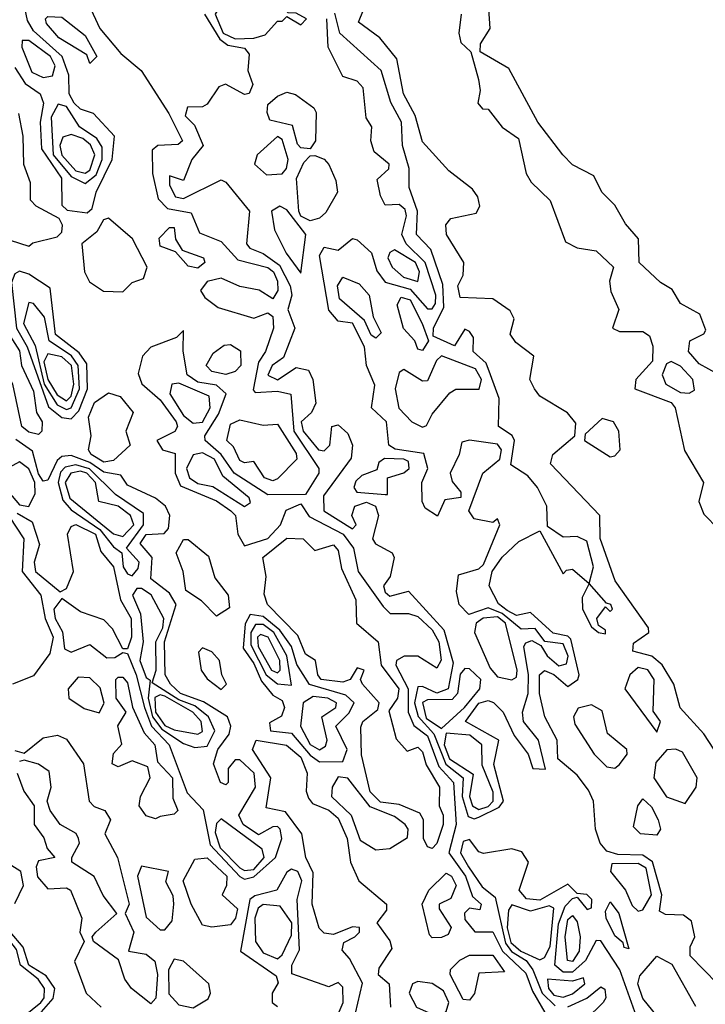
# Model space of a CAD drawing. Extents: x 2889633 to 3052318, y 540750 to 918690.
# Tile 654 of 656: x 2966085 to 2967548, y 864521 to 866623. Entities that reach past the tile are written whole.
import ezdxf

# ---------------------------------------------------------------- set-up
doc = ezdxf.new("R2010")
doc.units = 0

msp = doc.modelspace()

# ---------------------------------------------------------------- linework, layer by layer
at = {"layer": '0CON02XD'}
for points in [[(2967566.1, 865066.1), (2967545, 865098.8), (2967494.2, 865154.2), (2967481.2, 865205), (2967455.7, 865245.7), (2967434.2, 865264.2), (2967393.8, 865275), (2967395, 865292.5), (2967427.5, 865315), (2967426.7, 865325), (2967355.7, 865425.7), (2967323.9, 865516.1), (2967323.3, 865565), (2967217.5, 865675), (2967222.5, 865695), (2967270, 865735), (2967271.7, 865761.7), (2967253.9, 865783.9), (2967195, 865820), (2967183.8, 865835), (2967173.8, 865855), (2967182.5, 865905), (2967144.1, 865934.1), (2967131.7, 865951.7), (2967140, 865985), (2967131.7, 866001.7), (2967095, 866027.5), (2967025, 866030), (2967020, 866055), (2967031.7, 866078.3), (2967032.5, 866105), (2966996, 866165), (2966994.2, 866185.8), (2967005, 866198.8), (2967059.5, 866210.5), (2967066.7, 866225), (2967062.5, 866245), (2967051.7, 866261.7), (2967000.7, 866300.7), (2966945, 866362.5), (2966928.8, 866418.8), (2966904.2, 866465), (2966889.7, 866539.7), (2966853.3, 866585), (2966808.3, 866618.3), (2966831.2, 866675)], [(2966075, 866521.2), (2966097.1, 866487.1), (2966128.8, 866465), (2966135.8, 866445), (2966128.6, 866405), (2966132, 866348), (2966174.4, 866285), (2966175, 866227.5), (2966186.7, 866216.7), (2966228.8, 866211.2), (2966240, 866220), (2966248.6, 866255), (2966282.2, 866325), (2966287.5, 866375), (2966243, 866423), (2966215, 866432.5), (2966201.1, 866445), (2966191.1, 866465), (2966190, 866505), (2966175.7, 866545), (2966115, 866600), (2966101.7, 866621.7), (2966096.7, 866645)], [(2966232.5, 866655), (2966256, 866605), (2966301.3, 866551.3), (2966344.2, 866515), (2966403.5, 866423.5), (2966432.5, 866365), (2966423, 866357), (2966380, 866355), (2966367.5, 866345), (2966368.6, 866295), (2966380.9, 866240.9), (2966400.4, 866220.4), (2966451.1, 866211.1), (2966468.6, 866168.6), (2966515, 866150), (2966550.8, 866110.8), (2966615, 866094.2), (2966626.9, 866085), (2966635.6, 866065), (2966636, 866045), (2966625, 866027.5), (2966595.9, 866045.9), (2966555, 866053.8), (2966515, 866071.4), (2966485, 866064.3), (2966470.8, 866045), (2966480, 866030), (2966508.9, 866008.9), (2966585, 865986.2), (2966615, 865997.5), (2966625, 865990), (2966626.7, 865965), (2966610, 865915), (2966595, 865892.5), (2966583, 865833), (2966587.5, 865827.5), (2966635, 865830), (2966663.9, 865823.9), (2966670, 865745), (2966723.3, 865665), (2966723.3, 865655), (2966695, 865610), (2966615, 865609.2), (2966542.9, 865655), (2966515.4, 865695.4), (2966481.2, 865725), (2966480, 865735), (2966509.1, 865780.9), (2966526, 865825), (2966505, 865843.1), (2966465, 865849.5), (2966442.5, 865865), (2966433.9, 865916.1), (2966435, 865960), (2966420, 865945), (2966365, 865924), (2966347.1, 865905), (2966338, 865868), (2966345.8, 865845.8), (2966385, 865812), (2966419.2, 865765), (2966422, 865755), (2966416, 865744), (2966377.5, 865725), (2966390, 865705), (2966417, 865697), (2966417.1, 865655), (2966428.1, 865628.1), (2966505, 865596.5), (2966535.8, 865575), (2966545.8, 865565), (2966550.8, 865525), (2966565, 865500), (2966615, 865515.7), (2966642, 865545), (2966653.6, 865576.4), (2966685, 865590), (2966702.5, 865562.5), (2966775.6, 865525), (2966797.1, 865495), (2966807.5, 865445), (2966860.7, 865370.7), (2966875.9, 865355.9), (2966915, 865355.7), (2966935, 865349.4), (2966965, 865320.8), (2966979.5, 865295), (2966984.3, 865255.7), (2966975, 865238.8), (2966934.7, 865264.7), (2966905.4, 865264.6), (2966889.2, 865255), (2966888.1, 865245), (2966913.8, 865195), (2966914.4, 865145), (2966926.2, 865116.2), (2966955, 865094.4), (2966979.3, 865029.3), (2967010.6, 864995), (2967016.7, 864905), (2967000.6, 864845), (2967036.4, 864795), (2967051.4, 864751.4), (2967070, 864735), (2967066.7, 864723.3), (2967045, 864726.7), (2967034.4, 864715.6), (2967035, 864702.5), (2967056.1, 864676.1), (2967095, 864676), (2967115.5, 864635), (2967165, 864588), (2967179.2, 864549.2), (2967216, 864485)], [(2966545, 866582.3), (2966585, 866584.3), (2966608.8, 866591.2), (2966635, 866620), (2966645, 866620), (2966655, 866630), (2966685, 866612.5), (2966697.5, 866625), (2966675, 866637.5), (2966658.3, 866638.3), (2966645, 866650), (2966576.1, 866643.9), (2966545, 866657.1), (2966515, 866656), (2966502.2, 866635), (2966519.5, 866595), (2966545, 866582.3)], [(2967576.2, 865866.2), (2967535, 865888.8), (2967512.5, 865915), (2967515, 865937.5), (2967545, 865952.5), (2967549.3, 865960.7), (2967536.7, 865995), (2967495, 866017.5), (2967477.7, 866047.7), (2967452.7, 866062.7), (2967406.7, 866105), (2967405.7, 866155.7), (2967377.7, 866187.7), (2967355, 866227.5), (2967327.5, 866255), (2967310, 866290), (2967265, 866313.3), (2967243.8, 866335), (2967190.6, 866405), (2967129.1, 866519.1), (2967067.5, 866555), (2967068.3, 866571.7), (2967088.8, 866605), (2967086.4, 866646.4)], [(2966235, 866530), (2966228.3, 866548.3), (2966168.8, 866585), (2966142.5, 866615), (2966140, 866625), (2966145, 866630), (2966175, 866628.8), (2966225, 866590), (2966250, 866545), (2966235, 866530)], [(2966479.4, 866635), (2966511.9, 866581.9), (2966529.4, 866569.4), (2966565, 866562.5), (2966575, 866550), (2966572.2, 866515), (2966582.9, 866485), (2966575, 866466.2), (2966565, 866464), (2966524, 866486), (2966510, 866480), (2966485, 866443.3), (2966475, 866437.5), (2966443, 866437), (2966438.3, 866418.3), (2966458, 866398), (2966476.7, 866355), (2966452.5, 866325), (2966435, 866280), (2966405, 866290), (2966405, 866270), (2966417.5, 866245), (2966435, 866242), (2966515, 866281.2), (2966525, 866276.7), (2966575.7, 866215), (2966568.8, 866145), (2966575.9, 866135.9), (2966605, 866124.3), (2966639.7, 866099.7), (2966662.2, 866055), (2966665.6, 866035), (2966657.1, 866005), (2966672, 865965), (2966647.9, 865902.1), (2966624, 865885), (2966614.5, 865864.5), (2966635, 865854.4), (2966675, 865880.8), (2966701.2, 865875), (2966710.6, 865855), (2966716.9, 865805), (2966708, 865785), (2966686, 865765), (2966690, 865745), (2966722.5, 865705), (2966735, 865702.9), (2966747.1, 865715), (2966751.2, 865755), (2966765, 865758.8), (2966785, 865740), (2966795.6, 865715), (2966792.7, 865687.3), (2966733.4, 865606.6), (2966734.3, 865575), (2966795, 865536.7), (2966803.3, 865545), (2966794, 865565), (2966800, 865585), (2966825, 865593.3), (2966844.2, 865585), (2966850.6, 865565), (2966838, 865515), (2966844.2, 865504.2), (2966880, 865485), (2966884.2, 865475), (2966875.8, 865435), (2966861.4, 865415), (2966865, 865401.2), (2966875, 865392.9), (2966915, 865403.3), (2966990.5, 865320.5), (2967010.3, 865250.3), (2966999.2, 865195), (2966975, 865185.7), (2966945, 865200), (2966935, 865198.8), (2966927.5, 865165), (2966935.7, 865135.7), (2966968.7, 865098.7), (2966994.3, 865034.3), (2967031.5, 865005), (2967029.2, 864965), (2967042.4, 864922.4), (2967055, 864916.9)], [(2967055, 864916.9), (2967065, 864920.5), (2967108, 864942), (2967117.5, 864955), (2967097, 865033), (2967107.5, 865085), (2967036.7, 865125), (2967065, 865164), (2967085, 865170), (2967095.8, 865165.8), (2967116.7, 865145), (2967140, 865095), (2967170, 865055), (2967180, 865025), (2967207, 865023), (2967192.5, 865085), (2967160, 865125), (2967158, 865145), (2967170, 865185), (2967170.5, 865225), (2967160.8, 865285), (2967165, 865293.3), (2967178.3, 865298.3), (2967197, 865287), (2967210.8, 865265), (2967235.8, 865244.2), (2967251.9, 865248.1), (2967255.3, 865264.7), (2967245, 865291.1), (2967205.9, 865295.9), (2967185, 865323.3), (2967155, 865322), (2967115, 865355.9), (2967085, 865367.5), (2967043.4, 865353.4), (2967022.9, 865375), (2967017.5, 865402.5), (2967021.7, 865438.3), (2967065, 865451.2), (2967075, 865460), (2967110, 865545), (2967105, 865557.5), (2967095, 865550), (2967055, 865557.5), (2967043.3, 865575), (2967073.3, 865655), (2967110, 865685), (2967112.9, 865705), (2967105, 865717.5), (2967045, 865725.7), (2967028.3, 865721.7), (2967022.9, 865695), (2967004, 865655), (2967007.8, 865637.8), (2967026.7, 865615), (2967026.7, 865603.3), (2966992, 865598), (2966976.7, 865563.3), (2966950.5, 865580.5), (2966943.8, 865595), (2966943.3, 865635), (2966956, 865665), (2966947.5, 865697.5), (2966886.5, 865706.5), (2966873.1, 865715), (2966868, 865765), (2966835.8, 865795), (2966842.8, 865842.8), (2966825.5, 865885), (2966820.6, 865925), (2966795, 865975.8), (2966765, 865980), (2966745, 866003.3), (2966725, 866120), (2966735, 866137.5), (2966765, 866131.2), (2966795, 866156.2), (2966805, 866153.8), (2966835.6, 866125.6), (2966847.3, 866087.3), (2966865, 866063.3), (2966918.1, 866048.1), (2966955, 866005.8), (2966965, 866006), (2966972.2, 866017.8), (2966973.3, 866035), (2966950.5, 866105), (2966910, 866145), (2966900.8, 866165), (2966910.5, 866205), (2966907.9, 866217.9), (2966895, 866229.2), (2966865, 866227.5), (2966855, 866247.5), (2966847.7, 866282.3), (2966872.5, 866305), (2966873.3, 866315), (2966841.4, 866341.4), (2966834.2, 866365), (2966836.7, 866395), (2966824.2, 866414.2), (2966818.3, 866478.3), (2966805, 866492.5), (2966775, 866502.5), (2966743.3, 866565), (2966740.6, 866625)], [(2967574.2, 864565), (2967516, 864625), (2967515.9, 864644.1), (2967526, 864665), (2967518.8, 864698.8), (2967501.8, 864711.8), (2967463.2, 864713.2), (2967450.3, 864720.3), (2967455.6, 864755), (2967435.4, 864825.4), (2967415, 864839.4), (2967361.1, 864841.1), (2967337.9, 864847.9), (2967323.8, 864865), (2967313.8, 864895), (2967309.2, 864955), (2967298.8, 864978.8), (2967275, 865010.6), (2967233.1, 865045), (2967232.2, 865085), (2967205.7, 865135), (2967194.5, 865184.5), (2967194.3, 865225), (2967205, 865233.8), (2967225, 865225.7), (2967255, 865200), (2967276, 865215), (2967279.2, 865225), (2967260.9, 865300.9), (2967255, 865307.1), (2967223.4, 865313.4), (2967175, 865358), (2967145, 865351.5), (2967125, 865362), (2967106.6, 865376.6), (2967087.1, 865415), (2967093.3, 865445), (2967115, 865476), (2967150.3, 865509.7), (2967195, 865532.5), (2967245, 865440), (2967251.7, 865448.3), (2967265, 865450), (2967300, 865420), (2967309.2, 865455), (2967295, 865510), (2967275, 865520), (2967245, 865518.8), (2967211.7, 865541.7), (2967210, 865585), (2967190, 865625), (2967169.3, 865649.3), (2967133.3, 865673.3), (2967141.2, 865725), (2967136, 865736), (2967106.7, 865755), (2967108.6, 865815), (2967090, 865865), (2967080.3, 865890.3), (2967052.5, 865915), (2967053.3, 865945), (2967045, 865957.5), (2967035, 865962.5), (2967013, 865927), (2966967.5, 865947.5), (2966968, 865965), (2966990, 866010), (2966988.2, 866058.2), (2966962.7, 866132.7), (2966932, 866165), (2966934.3, 866215), (2966916, 866265), (2966915.9, 866305.9), (2966902, 866355), (2966900, 866405), (2966877, 866447), (2966856.2, 866515), (2966768.6, 866595), (2966757.3, 866637.3)], [(2967027.5, 866635), (2967022, 866595), (2967026.7, 866575), (2967047.5, 866555), (2967063.9, 866496.1), (2967068, 866472), (2967062.5, 866445), (2967073, 866433), (2967085, 866432.5), (2967114.3, 866394.3), (2967149.7, 866369.7), (2967165.7, 866295), (2967176.5, 866276.5), (2967217.3, 866237.3), (2967249.5, 866149.5), (2967275, 866136.7), (2967315, 866130), (2967352.5, 866095), (2967343.8, 866065), (2967346.7, 866043.3), (2967363.3, 866005), (2967350, 865965), (2967365, 865957.5), (2967415, 865957.5), (2967428.8, 865948.8), (2967436.1, 865926.1), (2967435.5, 865894.5), (2967400, 865855), (2967397.5, 865835), (2967475, 865805.8), (2967483.8, 865795), (2967503.6, 865703.6), (2967544.3, 865635), (2967534, 865595), (2967545, 865567.5), (2967576.7, 865535)], [(2966135, 866500), (2966155, 866503.3), (2966160.6, 866525), (2966150.6, 866545), (2966105, 866578.8), (2966090.7, 866579.3), (2966090, 866565), (2966111.1, 866511.1), (2966135, 866500)], [(2966705, 866347.5), (2966685, 866350), (2966677.7, 866357.7), (2966667.3, 866397.3), (2966618.8, 866408.8), (2966612.9, 866425), (2966615, 866442.5), (2966635, 866460), (2966655, 866468.8), (2966673.9, 866463.9), (2966712.5, 866435), (2966717.5, 866425), (2966716.2, 866365), (2966705, 866347.5)], [(2966225, 866274), (2966248.1, 866291.9), (2966260.9, 866325), (2966261.3, 866351.3), (2966250, 866370), (2966212.9, 866395), (2966185, 866438.1), (2966167.1, 866442.9), (2966152.1, 866415), (2966156.9, 866335), (2966195, 866288.9), (2966225, 866274)], [(2966065, 866152.5), (2966105, 866140), (2966113, 866147), (2966165, 866160), (2966175, 866170), (2966176.7, 866185), (2966169.3, 866199.3), (2966120, 866225), (2966108.3, 866238.3), (2966108, 866275), (2966094.1, 866314.1), (2966092.9, 866375), (2966083.1, 866423.1)], [(2966225, 866295.5), (2966235, 866301.9), (2966245.4, 866335), (2966236, 866356), (2966219.8, 866369.8), (2966195, 866378.6), (2966177, 866373), (2966171.1, 866355), (2966175, 866334.4), (2966205, 866300.9), (2966225, 866295.5)], [(2966612.1, 866292.1), (2966645, 866294.4), (2966654.6, 866305.4), (2966657.8, 866325), (2966645, 866367.5), (2966635, 866373.8), (2966592, 866335), (2966586, 866315), (2966612.1, 866292.1)], [(2966705, 866194.3), (2966685, 866204.3), (2966680.5, 866215), (2966675.7, 866284.3), (2966691.2, 866318.8), (2966705, 866332.5), (2966715, 866333.8), (2966735, 866326), (2966744.6, 866314.6), (2966759.8, 866279.8), (2966763.3, 866255), (2966738.1, 866211.9), (2966725, 866200), (2966705, 866194.3)], [(2966685, 866082.5), (2966696, 866165), (2966655, 866217.5), (2966640, 866225), (2966622.5, 866215), (2966628.8, 866175), (2966654, 866125), (2966685, 866082.5)], [(2966305, 866042.5), (2966325, 866062.5), (2966349.3, 866070.7), (2966357.5, 866095), (2966325.8, 866155.8), (2966275, 866200), (2966263.8, 866196.2), (2966249.5, 866170.5), (2966217.5, 866145), (2966223.3, 866085), (2966234.1, 866064.1), (2966264.1, 866044.1), (2966305, 866042.5)], [(2966465, 866093.3), (2966445, 866097.5), (2966417.5, 866127.5), (2966385, 866140), (2966383, 866157), (2966405, 866180), (2966415, 866180), (2966417.5, 866155), (2966431.7, 866131.7), (2966477.5, 866115), (2966480, 866105), (2966465, 866093.3)], [(2966935, 866064.2), (2966938.2, 866085), (2966929.4, 866105), (2966885, 866132), (2966875, 866126.7), (2966870.8, 866115), (2966880, 866095), (2966903.9, 866073.9), (2966935, 866064.2)], [(2966195, 865771.2), (2966211.5, 865788.5), (2966230, 865835), (2966228.5, 865888.5), (2966212.3, 865912.3), (2966161.6, 865951.6), (2966150, 866050), (2966105, 866080), (2966085, 866086.7), (2966075, 866081.2), (2966067.9, 866062.1), (2966078.2, 865965), (2966101.2, 865925), (2966146.7, 865796.7), (2966175, 865774), (2966195, 865771.2)], [(2966845, 865943.3), (2966835, 865950), (2966821.2, 865981.2), (2966767.3, 866027.3), (2966763.3, 866055), (2966775, 866074), (2966809.8, 866059.8), (2966830.8, 866035), (2966839.2, 865989.2), (2966856.7, 865955), (2966845, 865943.3)], [(2966945, 865917.5), (2966935, 865920), (2966928, 865938), (2966903.8, 865963.8), (2966890.8, 866015), (2966899.2, 866030.8), (2966918.1, 866025), (2966943.8, 865975), (2966957.5, 865937.5), (2966945, 865917.5)], [(2966185, 865791.5), (2966195, 865794.5), (2966212.7, 865835), (2966210, 865885), (2966195.8, 865905.8), (2966147.8, 865937.8), (2966138.2, 865988.2), (2966115, 866017.5), (2966105, 866020), (2966093.1, 865975), (2966117.9, 865927.9), (2966137.1, 865845), (2966165, 865801.5), (2966185, 865791.5)], [(2966125, 865737.5), (2966105, 865742.5), (2966090, 865755), (2966070.8, 865845), (2966058.8, 865868.8), (2966040, 865885), (2966040, 865945), (2966045, 865956.7), (2966065, 865948), (2966085, 865916.7), (2966089.2, 865885), (2966115, 865830), (2966121.2, 865785), (2966133.3, 865765), (2966132.5, 865745), (2966125, 865737.5)], [(2966525, 865866.2), (2966495, 865872), (2966483.3, 865885), (2966498.3, 865911.7), (2966521.7, 865928.3), (2966535, 865930), (2966556.4, 865916.4), (2966556.7, 865885), (2966545, 865872.5), (2966525, 865866.2)], [(2966185, 865810), (2966195, 865820), (2966200.7, 865845), (2966195.4, 865885), (2966175, 865903.8), (2966145, 865910), (2966137, 865893), (2966145.3, 865855), (2966165, 865822.2), (2966185, 865810)], [(2966945, 865753.3), (2966953.3, 865756.7), (2966965, 865781.2), (2967003.1, 865826.9), (2967015.7, 865834.3), (2967065.6, 865834.4), (2967070.9, 865855), (2967058.1, 865878.1), (2966985, 865905.8), (2966974.3, 865895.7), (2966955, 865852.5), (2966945, 865852), (2966905, 865876.7), (2966895, 865870), (2966886.4, 865835), (2966894.3, 865794.3), (2966922, 865765), (2966945, 865753.3)], [(2967513.8, 865826.2), (2967525, 865832.5), (2967521.2, 865855), (2967495, 865883.8), (2967475, 865893.8), (2967465, 865888.8), (2967456, 865865), (2967463.8, 865845), (2967495, 865827.5), (2967513.8, 865826.2)], [(2966455, 865762.2), (2966475, 865764.4), (2966491.5, 865795), (2966489.5, 865819.5), (2966425, 865847.5), (2966410, 865845), (2966405.7, 865825), (2966435, 865778.1), (2966455, 865762.2)], [(2966265, 865678.6), (2966238, 865695), (2966232, 865705), (2966238, 865735), (2966232, 865775), (2966245, 865806.2), (2966275, 865826.7), (2966299.3, 865819.3), (2966327.5, 865785), (2966312, 865745), (2966321.2, 865715), (2966285, 865682), (2966265, 865678.6)], [(2966625, 865638.8), (2966607.5, 865645), (2966585, 865680), (2966565, 865677.5), (2966555, 865682.5), (2966541.2, 865711.2), (2966527.5, 865725), (2966535, 865760), (2966555, 865768.8), (2966605, 865757.5), (2966635, 865760), (2966675, 865697.5), (2966676.2, 865685), (2966635, 865643.3), (2966625, 865638.8)], [(2967345, 865690), (2967355, 865692.5), (2967366.7, 865705), (2967363.3, 865745), (2967352.5, 865765), (2967328.3, 865771.7), (2967291.7, 865738.3), (2967290, 865725), (2967345, 865690)], [(2966565, 864788.1), (2966585, 864793.3), (2966630.8, 864835), (2966644.2, 864875), (2966641.2, 864895), (2966635, 864901.2), (2966625, 864900), (2966595, 864882.9), (2966561.9, 864905), (2966552.5, 864925), (2966588, 864985), (2966585.8, 865015), (2966555, 865043.3), (2966545, 865043.3), (2966530, 865025), (2966530, 864995), (2966525, 864990), (2966513.8, 864995), (2966498.8, 865035), (2966508, 865065), (2966532.3, 865097.7), (2966536, 865115), (2966528.8, 865135), (2966477.4, 865167.4), (2966428.6, 865185), (2966406.9, 865205), (2966395.6, 865225), (2966394.5, 865295), (2966418.8, 865375), (2966405, 865398.8), (2966365, 865430), (2966368, 865475), (2966341.9, 865505), (2966355, 865524.2), (2966393.8, 865526.2), (2966402.9, 865537.1), (2966405.7, 865565), (2966396, 865585), (2966375, 865602), (2966315, 865630), (2966301.2, 865651.2), (2966265, 865657.5), (2966235, 865677.7), (2966195, 865692.9), (2966175, 865690.8), (2966165, 865682.5), (2966145, 865640), (2966135, 865638), (2966125, 865653.8), (2966112.4, 865702.4), (2966076.9, 865726.9)], [(2966565, 865584), (2966577.7, 865592.3), (2966575, 865602.5), (2966518.6, 865648.6), (2966500.6, 865685), (2966475, 865698.9), (2966455, 865694.2), (2966441.1, 865665), (2966447.5, 865645), (2966465, 865633.5), (2966497, 865627), (2966565, 865584)], [(2966105, 865584.4), (2966118.1, 865611.9), (2966117.3, 865635), (2966104.7, 865664.7), (2966085, 865679.2), (2966049.8, 865660.2), (2966044.6, 865645), (2966053.4, 865625), (2966085, 865587.5), (2966105, 865584.4)], [(2966325, 865436.2), (2966338.3, 865451.7), (2966340, 865465), (2966313.3, 865495), (2966349.4, 865545), (2966349.4, 865569.4), (2966289.7, 865609.7), (2966234.4, 865664.4), (2966205, 865673.3), (2966182, 865668), (2966172.6, 865657.4), (2966167.1, 865635), (2966177.3, 865597.3), (2966195, 865576.9), (2966256.2, 865535), (2966285, 865498), (2966303.3, 865485), (2966305.8, 865455), (2966315, 865440), (2966325, 865436.2)], [(2966870, 865610), (2966870, 865645), (2966905, 865656), (2966916, 865665), (2966915, 865680), (2966905, 865685.5), (2966863.6, 865686.4), (2966851.7, 865678.3), (2966847.5, 865662.5), (2966815, 865650), (2966802.1, 865637.9), (2966798, 865625), (2966804.5, 865614.5), (2966865, 865610), (2966870, 865610)], [(2966305, 865520), (2966328.5, 865545), (2966321.4, 865565), (2966295, 865584.5), (2966253.8, 865595), (2966246.9, 865635), (2966228.5, 865655), (2966215, 865659.7), (2966194.3, 865655), (2966182.5, 865635), (2966192, 865602), (2966285, 865525.5), (2966305, 865520)], [(2966079.7, 865569.7), (2966111.7, 865551.7), (2966127.1, 865502.9), (2966115.8, 865465), (2966119.2, 865445), (2966171.7, 865401.7), (2966185, 865408.8), (2966200, 865445), (2966187.1, 865525), (2966195, 865541.2), (2966205, 865545.6), (2966246.7, 865525), (2966258.1, 865488.1), (2966285.4, 865455.4), (2966300, 865385), (2966322.9, 865345), (2966324, 865305), (2966315, 865280), (2966305, 865280), (2966283.2, 865323.2), (2966265, 865342), (2966215, 865359.4), (2966175, 865387.5), (2966158.1, 865365), (2966161.1, 865345), (2966176.4, 865316.4), (2966180.5, 865280.5), (2966195, 865272.9), (2966235, 865289.2), (2966271.3, 865261.3), (2966288.3, 865261.7), (2966305, 865272.5), (2966315, 865270), (2966333.6, 865225), (2966351.3, 865155), (2966366.2, 865115), (2966404.4, 865075), (2966442.7, 864972.7), (2966476.8, 864936.8), (2966491.8, 864861.8), (2966555, 864794.2), (2966565, 864788.1)], [(2966063, 865563), (2966094, 865515), (2966090.6, 865445), (2966130, 865395), (2966139.4, 865345), (2966156.7, 865305), (2966149.7, 865270.3), (2966115, 865222.5), (2966070, 865205)], [(2966505, 865350), (2966473, 865383), (2966440, 865405), (2966434, 865445), (2966418.8, 865485), (2966435, 865513.3), (2966445, 865513.3), (2966488.1, 865478.1), (2966501.7, 865431.7), (2966530, 865395), (2966532.5, 865367.5), (2966505, 865350)], [(2966965, 864853.8), (2966955, 864857.5), (2966946.7, 864875), (2966946.7, 864915), (2966939.2, 864929.2), (2966895, 864948), (2966855, 864952.9), (2966832.9, 864975), (2966814.2, 865054.2), (2966813, 865113), (2966817.5, 865125), (2966849.3, 865150.7), (2966852.5, 865165), (2966816.7, 865205), (2966812.5, 865215), (2966820, 865235), (2966805, 865240), (2966790, 865215), (2966775, 865208.8), (2966728.8, 865215), (2966721.4, 865225), (2966716.2, 865255), (2966695, 865268.8), (2966678.7, 865308.7), (2966613.8, 865375), (2966607, 865397), (2966611.2, 865435), (2966603.8, 865475), (2966655, 865516.2), (2966690, 865515), (2966715, 865490), (2966755, 865502.5), (2966765, 865490), (2966772, 865452), (2966802.5, 865385), (2966803.8, 865335), (2966850, 865295), (2966856.2, 865245), (2966894, 865195), (2966891.2, 865175), (2966872.5, 865147.5), (2966888.3, 865088.3), (2966911.7, 865061.7), (2966935, 865070), (2966945, 865060), (2966952.3, 865032.3), (2966981.2, 864985), (2966980, 864945), (2966988.8, 864925), (2966988.8, 864905), (2966975.6, 864864.4), (2966965, 864853.8)], [(2967335, 865312.5), (2967335, 865320), (2967320, 865330), (2967316.7, 865345), (2967335, 865370), (2967345, 865360), (2967350, 865365), (2967346.7, 865375), (2967337.5, 865377.5), (2967300, 865420), (2967285, 865390), (2967286.2, 865365), (2967305, 865327.5), (2967320, 865315), (2967335, 865312.5)], [(2966459.2, 865069.2), (2966485, 865072.5), (2966501.9, 865105), (2966488.1, 865135), (2966458.6, 865158.6), (2966425, 865171.6), (2966367.5, 865207.5), (2966376.4, 865235), (2966375.5, 865295), (2966390.8, 865325), (2966392.7, 865345), (2966365.4, 865395.4), (2966345, 865409.2), (2966335, 865408.8), (2966326.2, 865395), (2966343.3, 865355), (2966348.6, 865295), (2966341.8, 865255), (2966355, 865218.8), (2966363.6, 865213.6), (2966359.1, 865175), (2966368.8, 865135), (2966388.5, 865108.5), (2966435, 865078), (2966459.2, 865069.2)], [(2966725, 865038.6), (2966775, 865040), (2966784.2, 865065), (2966760, 865115), (2966787.4, 865142.6), (2966798.8, 865165), (2966781.2, 865181.2), (2966703.8, 865203.8), (2966676.6, 865246.6), (2966665.4, 865285.4), (2966640.4, 865320.4), (2966605, 865349.5), (2966576.8, 865353.2), (2966566.2, 865333.8), (2966561.7, 865281.7), (2966585, 865248.6), (2966601.2, 865211.2), (2966625, 865181.2), (2966645, 865170), (2966650, 865155), (2966643.9, 865136.1), (2966618, 865122), (2966620, 865105), (2966665, 865100), (2966705, 865053.1), (2966725, 865038.6)], [(2967135, 865214), (2967145, 865220), (2967146.9, 865235), (2967121.5, 865335), (2967105, 865348.4), (2967074.1, 865345.9), (2967059.4, 865335), (2967055.6, 865315), (2967088.9, 865238.9), (2967105, 865220.6), (2967135, 865214)], [(2966665, 865202.5), (2966655.4, 865265), (2966627.1, 865315), (2966605, 865332.1), (2966588, 865332), (2966578.5, 865315), (2966578.4, 865288.4), (2966610.8, 865225), (2966635, 865205.5), (2966665, 865202.5)], [(2966635, 865229.2), (2966640.8, 865235), (2966640, 865255), (2966615.3, 865305.3), (2966598.9, 865311.1), (2966592.7, 865305), (2966593.9, 865285), (2966622.2, 865235), (2966635, 865229.2)], [(2966515, 865193.3), (2966526.7, 865205), (2966516.2, 865225), (2966511.2, 865255), (2966495, 865273.8), (2966475, 865282.5), (2966466.7, 865273.3), (2966472.5, 865235), (2966485, 865216.2), (2966515, 865193.3)], [(2966985, 865110), (2967034.3, 865155), (2967067.1, 865195), (2967069.2, 865215), (2967045, 865237.5), (2967035, 865238), (2967025, 865226.2), (2967019.4, 865185), (2967008.2, 865171.8), (2966955, 865171.1), (2966944.6, 865165.4), (2966952.3, 865132.3), (2966985, 865110)], [(2967445, 865102.5), (2967452.5, 865125), (2967437, 865147), (2967438.9, 865215), (2967425.4, 865235.4), (2967405, 865240.6), (2967387.1, 865225), (2967376.2, 865195), (2967445, 865102.5)], [(2966255, 865143.3), (2966265.6, 865164.4), (2966257, 865197), (2966235, 865218.6), (2966210, 865220), (2966188.8, 865195), (2966190, 865175), (2966222.8, 865152.8), (2966255, 865143.3)], [(2966375, 864917.5), (2966355, 864923.8), (2966340, 864945), (2966343.3, 864965), (2966363.8, 865005), (2966358.3, 865028.3), (2966325, 865041.2), (2966295, 865028), (2966282.5, 865035), (2966285, 865056.7), (2966303, 865077), (2966294.4, 865115.6), (2966312.5, 865145), (2966290.8, 865175), (2966290, 865215), (2966295, 865220), (2966305, 865220), (2966315, 865207.5), (2966326, 865156), (2966350.9, 865100.9), (2966373.3, 865075), (2966379.3, 865039.3), (2966411.4, 865005), (2966411.7, 864961.7), (2966422.5, 864935), (2966415, 864927.5), (2966385, 864922.5), (2966375, 864917.5)], [(2966465, 865098), (2966475, 865103.8), (2966472.5, 865125), (2966454.3, 865145), (2966395, 865178.9), (2966385, 865182.1), (2966373.7, 865176.4), (2966374.8, 865144.8), (2966395, 865116.7), (2966415, 865107.2), (2966465, 865098)], [(2966725, 865064.4), (2966737.9, 865072.1), (2966741.4, 865085), (2966730, 865135), (2966760, 865155), (2966761.2, 865165), (2966742.5, 865175), (2966711.7, 865178.3), (2966690, 865165), (2966684.4, 865115), (2966705, 865075.8), (2966725, 865064.4)], [(2967355, 865025.6), (2967365, 865032.9), (2967381.4, 865055), (2967380.8, 865065), (2967339.1, 865099.1), (2967327.8, 865147.8), (2967305, 865160.6), (2967276.7, 865153.3), (2967266.9, 865135), (2967269.5, 865119.5), (2967310.8, 865055), (2967338, 865028), (2967355, 865025.6)], [(2966075, 865063.3), (2966095, 865057.5), (2966135, 865090), (2966166.2, 865096.2), (2966185, 865087.5), (2966221.2, 865035), (2966233.3, 864955), (2966243.9, 864943.9), (2966266.7, 864935), (2966278.8, 864915), (2966266.7, 864885), (2966294.2, 864835), (2966318.8, 864735), (2966310, 864715), (2966328.8, 864675), (2966317.5, 864635), (2966355, 864628), (2966373.2, 864613.2), (2966379.4, 864585), (2966375.9, 864534.1), (2966365, 864522.5), (2966323.8, 864555), (2966309.2, 864575), (2966296.2, 864616.2), (2966242.5, 864655), (2966240, 864665), (2966247.5, 864675), (2966292.5, 864715), (2966263.6, 864753.6), (2966244.2, 864794.2), (2966196.7, 864825), (2966196.2, 864835), (2966212.5, 864865), (2966210.8, 864875), (2966205.6, 864885.6), (2966171.2, 864905), (2966150, 864935), (2966143.8, 864955), (2966152, 864985), (2966148, 865018), (2966125, 865033.8), (2966095, 865042.5), (2966085, 865040)], [(2966802, 864502), (2966816.7, 864566.7), (2966789.2, 864619.2), (2966773, 864637), (2966777, 864653), (2966800, 864665), (2966810, 864675), (2966810, 864685), (2966795, 864686.7), (2966755, 864670), (2966735, 864673.3), (2966723.9, 864683.9), (2966709.2, 864735), (2966711.7, 864801.7), (2966696, 864835), (2966687.5, 864885), (2966652.5, 864932.5), (2966610.8, 864940.8), (2966621.4, 865005), (2966582, 865065), (2966590, 865085), (2966654.3, 865074.3), (2966685, 865048.8), (2966698.8, 865015), (2966696.4, 864976.4), (2966701.7, 864961.7), (2966710, 864950), (2966745, 864935.8), (2966765, 864918.8), (2966783.8, 864875), (2966791.2, 864825), (2966808.8, 864785), (2966868, 864735), (2966867.7, 864722.3), (2966847.5, 864695), (2966875, 864656.7), (2966879.5, 864640.5), (2966851.7, 864598.3), (2966850, 864585), (2966873.3, 864565), (2966876.7, 864515)], [(2967065, 864937.5), (2967085, 864943.8), (2967095.5, 864955), (2967095.5, 864974.5), (2967071.7, 865031.7), (2967071.4, 865075), (2967046, 865096), (2966995, 865100), (2966990.7, 865075), (2967002, 865045), (2967052.9, 865012.9), (2967044.6, 864965), (2967051.1, 864945), (2967065, 864937.5)], [(2967505, 864950), (2967528.8, 864985), (2967530.8, 865005), (2967499.6, 865059.6), (2967485, 865065.7), (2967465.7, 865064.3), (2967442.8, 865037.2), (2967438.1, 865005), (2967465, 864964), (2967505, 864950)], [(2966080, 865015), (2966093.8, 864976.2), (2966116.2, 864945), (2966116, 864905), (2966137, 864877), (2966143.6, 864853.6), (2966160, 864835), (2966125, 864827.5), (2966120, 864815), (2966123.2, 864793.2), (2966145, 864767.5), (2966185, 864770), (2966193.3, 864765), (2966218, 864705), (2966213.8, 864675), (2966222.5, 864655), (2966202.4, 864612.4), (2966227.1, 864545), (2966259.2, 864515)], [(2966845, 864851.4), (2966875, 864854), (2966912.3, 864877.7), (2966914.2, 864895), (2966908, 864905), (2966885, 864921.9), (2966832.7, 864942.7), (2966785, 865003.8), (2966765, 865006.7), (2966752, 864985), (2966750.8, 864965), (2966792.5, 864925), (2966811.7, 864871.7), (2966845, 864851.4)], [(2967445, 864882.5), (2967410, 864885), (2967395, 864900), (2967403.8, 864945), (2967415, 864960), (2967433, 864943), (2967447.5, 864915), (2967452.5, 864895), (2967445, 864882.5)], [(2966565, 864806.8), (2966585, 864808.9), (2966606.5, 864835), (2966602.8, 864852.8), (2966515, 864917.5), (2966505, 864907.5), (2966502.1, 864887.9), (2966513.1, 864855), (2966555, 864812.3), (2966565, 864806.8)], [(2967412.2, 864465), (2967365.6, 864595), (2967325, 864656.7), (2967315, 864657.5), (2967292.5, 864615), (2967265, 864590), (2967245, 864590), (2967226.9, 864605), (2967235, 864693.3), (2967249.4, 864730.6), (2967265, 864747.5), (2967275, 864750), (2967296.2, 864723.8), (2967305, 864727.5), (2967305.8, 864745), (2967295, 864755.8), (2967275, 864757.5), (2967255, 864777.5), (2967195, 864743.5), (2967166.5, 864746.5), (2967150.8, 864765), (2967170.5, 864825), (2967156.6, 864846.6), (2967135, 864852.9), (2967075, 864842.9), (2967065, 864846.7), (2967045, 864873.3), (2967031.3, 864868.7), (2967025.8, 864845), (2967042.5, 864815), (2967072.3, 864772.3), (2967099.7, 864749.7), (2967121.7, 864651.7), (2967134.3, 864634.3), (2967165.6, 864615), (2967180, 864595), (2967200, 864545), (2967228, 864518)], [(2966075, 864736.2), (2966093.5, 864775), (2966087.5, 864805), (2966045, 864831.9)], [(2966495, 864686.2), (2966475, 864690), (2966451.2, 864735), (2966434.3, 864785), (2966458.8, 864831.2), (2966485, 864834), (2966527.5, 864795), (2966526.7, 864775), (2966517.5, 864755), (2966550, 864725), (2966545.8, 864705), (2966535, 864691.2), (2966495, 864686.2)], [(2966395, 864680), (2966410.5, 864699.5), (2966414.3, 864735), (2966412.9, 864752.9), (2966397, 864783), (2966402.5, 864805), (2966345, 864816), (2966336.2, 864795), (2966355, 864707.5), (2966385, 864680), (2966395, 864680)], [(2966754, 864475), (2966775.6, 864525), (2966775, 864557.5), (2966765, 864567.5), (2966745, 864558.8), (2966666.2, 864586.2), (2966666, 864605), (2966682.5, 864637.5), (2966677.5, 864745), (2966687.1, 864785), (2966678.8, 864805), (2966665, 864810), (2966655, 864803.3), (2966634, 864765), (2966586.8, 864753.2), (2966576, 864745), (2966556.2, 864635), (2966632.3, 864582.3), (2966637, 864567), (2966624.2, 864545), (2966623.8, 864525), (2966635, 864516.7)], [(2967405, 864720), (2967415, 864723.3), (2967433.1, 864755), (2967421.7, 864811.7), (2967405, 864822.1), (2967348.9, 864821.1), (2967345.5, 864805), (2967377.5, 864765), (2967392, 864732), (2967405, 864720)], [(2966965, 864663.3), (2966959.3, 864669.3), (2966943.8, 864735), (2966958, 864765), (2966995, 864801.2), (2967006.2, 864795), (2967016.2, 864775), (2967005, 864747.5), (2966980, 864735), (2966980, 864725), (2967006, 864685), (2966999.5, 864670.5), (2966985, 864663.8), (2966965, 864663.3)], [(2966635, 864618), (2966645, 864626.7), (2966665, 864668.8), (2966666.2, 864695), (2966640.9, 864730.9), (2966605, 864734.3), (2966593.8, 864726.2), (2966586.7, 864705), (2966588.6, 864655), (2966605, 864630.8), (2966635, 864618)], [(2967195, 864616), (2967205, 864621.2), (2967217.3, 864645), (2967225, 864726.7), (2967215, 864731.4), (2967175, 864720), (2967135, 864733.3), (2967128, 864722), (2967125.3, 864684.7), (2967133.3, 864653.3), (2967154.8, 864634.8), (2967195, 864616)], [(2967385, 864640), (2967375, 864642.5), (2967372.5, 864652.5), (2967355, 864667.5), (2967336.7, 864705), (2967335, 864720), (2967345, 864740), (2967363.3, 864715), (2967385, 864640)], [(2967265, 864612.5), (2967254, 864615), (2967249.4, 864665), (2967255, 864702.5), (2967265, 864711.2), (2967275, 864697.5), (2967280.8, 864665), (2967279.2, 864635), (2967265, 864612.5)], [(2966075, 864480), (2966130.5, 864525), (2966137.3, 864535), (2966138.2, 864555), (2966124.7, 864574.7), (2966087.1, 864605), (2966078.3, 864638.3), (2966035, 864694), (2966025, 864698), (2966018, 864685), (2966028.6, 864618.6), (2966046.5, 864576.5), (2966056.9, 864516.9), (2966075, 864480)], [(2966123.2, 864203.2), (2966165, 864211.9), (2966225, 864204.3), (2966242, 864215), (2966252.5, 864245), (2966235, 864307.5), (2966205, 864280), (2966155, 864256.7), (2966134.2, 864264.2), (2966127.5, 864275), (2966148.1, 864311.9), (2966137.1, 864385), (2966155.8, 864435), (2966154, 864445), (2966120, 864475), (2966131.9, 864505), (2966156.4, 864533.6), (2966160, 864555), (2966141.8, 864581.8), (2966104.5, 864605), (2966092.9, 864642.9), (2966065, 864675.7)], [(2967045, 864530), (2967031.7, 864531.7), (2967003.8, 864585), (2967004.3, 864595.7), (2967024.2, 864615.8), (2967045, 864626.2), (2967095, 864626.2), (2967119.3, 864590.7), (2967065, 864587.5), (2967055.7, 864544.3), (2967045, 864530)], [(2967543.6, 864375), (2967415, 864533.3), (2967404, 864565), (2967408.3, 864581.7), (2967445, 864623.8), (2967476.8, 864606.8), (2967527.5, 864517.5)], [(2966455, 864513.8), (2966487.3, 864532.7), (2966492, 864545), (2966488.8, 864565), (2966435, 864613.3), (2966415, 864617.5), (2966402.9, 864595), (2966403.4, 864543.4), (2966425, 864520), (2966455, 864513.8)], [(2966985, 864500), (2966995, 864506.2), (2967000.6, 864525), (2966989.8, 864549.8), (2966965, 864566), (2966935, 864570), (2966923.3, 864565), (2966916, 864545), (2966932, 864515), (2966965, 864500), (2966985, 864500)], [(2967245, 864536.7), (2967265, 864543.3), (2967291.2, 864565), (2967288, 864578), (2967265, 864570.6), (2967211.2, 864575), (2967213.3, 864555), (2967225, 864541.1), (2967245, 864536.7)], [(2967255, 864515.7), (2967295.6, 864534.4), (2967325, 864558.8), (2967333.8, 864553.8), (2967335.8, 864535), (2967330, 864525), (2967256.6, 864453.4)]]:
    msp.add_lwpolyline(points, dxfattribs=at)

doc.saveas('drawing.dxf')
